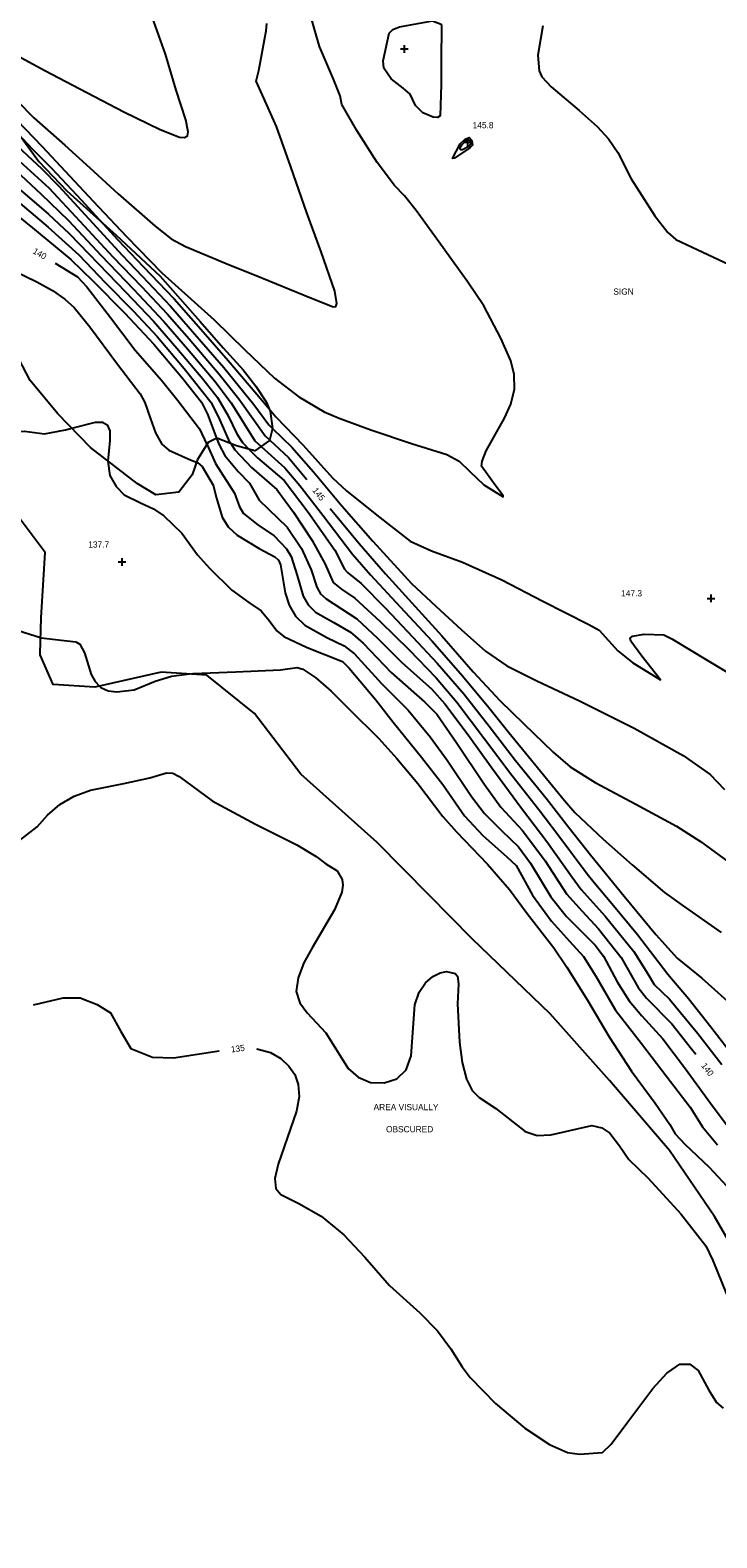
# Model space of a CAD drawing. Extents: x 1467615 to 2003689, y 770235 to 1108726.
# Drawn here: x 2001995.6 to 2002215.8, y 771461.7 to 771945.8 of the extents above; entities that cross this region are included whole.
import ezdxf

# ---------------------------------------------------------------- set-up
doc = ezdxf.new("R2010")
doc.units = 0
for name, color, linetype in [('RD_DTM_Major1', 7, 'Continuous'), ('RD_DTM_Major1_Lbl', 7, 'Continuous'), ('RD_DTM_Major2', 7, 'Continuous'), ('RD_DTM_Minor1', 7, 'Continuous'), ('RD_DTM_Minor2', 7, 'Continuous'), ('RD_DTM_Obscure', 7, 'Continuous'), ('RD_DTM_Spot_Elev', 7, 'Continuous'), ('RD_TX_Misc1', 7, 'Continuous')]:
    doc.layers.add(name, color=color, linetype=linetype)

msp = doc.modelspace()

# ---------------------------------------------------------------- linework, layer by layer
at = {"layer": 'RD_DTM_Major1'}
for points in [[(2001987.63, 771939.65), (2002000.25, 771932.86), (2002011.44, 771927), (2002025.57, 771919.59), (2002037.24, 771913.92), (2002043.47, 771911.47), (2002045.02, 771911.3), (2002046, 771911.81), (2002046.28, 771913.14), (2002045.48, 771917.02), (2002042.37, 771926.56), (2002039.02, 771938.06), (2002035.2, 771948.56), (2002032.37, 771954.82), (2002028.66, 771961.92), (2002018.86, 771977.98), (2002009.54, 771992.14), (2002002.91, 772002.64), (2002000.53, 772008.23), (2001997.44, 772015.16), (2001991.47, 772026.97)], [(2002052.27, 771812.76), (2002052.35, 771812.6), (2002055, 771806.7), (2002061.13, 771797.12), (2002062.67, 771792.7), (2002064.03, 771790.59), (2002068.59, 771786.95), (2002073.85, 771783.45), (2002077.82, 771779.28), (2002079.25, 771776.77), (2002081.18, 771770.69), (2002083.08, 771764.09), (2002084.71, 771761.24), (2002087.05, 771758.97), (2002092.93, 771755.59), (2002098.33, 771752.49), (2002102.34, 771749.03), (2002111.38, 771739.59), (2002122.17, 771729.99), (2002125.98, 771726.16), (2002132.17, 771717.15), (2002141.26, 771703.56), (2002146.5, 771696.28), (2002153.46, 771688.82), (2002160.75, 771679.09), (2002167.57, 771668.45), (2002172.59, 771662.9), (2002177.88, 771657.26), (2002185.11, 771648.1), (2002190.54, 771638.48), (2002193.3, 771634.99), (2002201.44, 771626.73), (2002207.73, 771618.76), (2002209.1, 771616.98)], [(2002072.39, 771814.18), (2002078.39, 771808.62), (2002084.3, 771801.57)], [(2002091.8, 771792.21), (2002092.85, 771790.88), (2002101.11, 771780.94), (2002109.59, 771771.26), (2002120.18, 771759.52), (2002127.61, 771751.34), (2002137.66, 771739.79), (2002146.2, 771730.53), (2002153.88, 771723.11), (2002163.29, 771714.03), (2002168.75, 771709.3), (2002176.75, 771704.23), (2002189.88, 771697.26), (2002202.93, 771690.26), (2002210.61, 771685.32), (2002221.36, 771677.43)]]:
    msp.add_lwpolyline(points, dxfattribs=at)
at = {"layer": 'RD_DTM_Major2'}
for points in [[(2001948, 771939.08), (2001949.15, 771940.23), (2001951.19, 771942.25), (2001953.27, 771942.93), (2001954.61, 771942.37), (2001959.21, 771938.37), (2001967.2, 771930.09), (2001975.97, 771920.6), (2001985.39, 771910.23), (2001992.1, 771903.75), (2002001.59, 771895.12), (2002011.54, 771884.51), (2002022.08, 771873.06), (2002031.29, 771863.48), (2002039.51, 771854.69), (2002046.51, 771846.68), (2002056.22, 771835.3), (2002062.52, 771827.39), (2002070.91, 771815.55), (2002072.39, 771814.18)], [(2002003.63, 771870.96), (2002010.79, 771866.54), (2002013.69, 771863.41), (2002021.3, 771853.51), (2002029.28, 771843.06), (2002037.73, 771833.39), (2002042.89, 771826.87), (2002049.86, 771817.76), (2002052.27, 771812.76)], [(2001996.66, 771632.91), (2002006.19, 771635.13), (2002011.6, 771635.13), (2002017.01, 771632.96), (2002021.34, 771630.26), (2002024.59, 771624.31), (2002027.83, 771618.89), (2002034.77, 771616.05), (2002041.52, 771615.86), (2002056.14, 771618.06), (2002056.22, 771618.07)], [(2002068.24, 771618.69), (2002068.25, 771618.69), (2002072.61, 771617.51), (2002076, 771615.6), (2002078.58, 771613.19), (2002080.47, 771610.45), (2002081.58, 771607.26), (2002081.8, 771603.42), (2002081.02, 771598.75), (2002077.05, 771587.29), (2002075.08, 771581.7), (2002074.02, 771577.09), (2002074.38, 771573.95), (2002076, 771571.93), (2002081.74, 771569.07), (2002088.89, 771564.97), (2002096.23, 771559.05), (2002102.89, 771551.85), (2002110.84, 771542.74), (2002120.53, 771534.02), (2002126.26, 771528.21), (2002130.53, 771522.47), (2002134.1, 771516.64), (2002136.74, 771513.17), (2002144.85, 771504.87), (2002154.26, 771496.93), (2002162.11, 771491.69), (2002167.88, 771489.16), (2002171.77, 771488.62), (2002179.14, 771489.14), (2002181.91, 771491.81), (2002186.94, 771498.6), (2002195.26, 771509.69), (2002199.79, 771514.6), (2002203.91, 771517.49), (2002207.22, 771517.55), (2002209.79, 771515.47), (2002213.3, 771509.13), (2002215.68, 771505.2), (2002217.9, 771503.32)]]:
    msp.add_lwpolyline(points, dxfattribs=at)
at = {"layer": 'RD_DTM_Minor1'}
for points in [[(2001991.33, 771916.85), (2001999.36, 771908.45), (2002006.76, 771900.51), (2002015.74, 771890.89), (2002026.47, 771879.51), (2002037.84, 771867.91), (2002047.25, 771859.38), (2002054.58, 771852.83), (2002064.38, 771843.19), (2002073.97, 771834.02), (2002081.79, 771828.04), (2002089.82, 771823.26), (2002094.72, 771821.22), (2002104.82, 771817.44), (2002117.92, 771813.13), (2002129.2, 771809.54), (2002133.15, 771807.44), (2002136.46, 771804.16), (2002141.11, 771799.85), (2002147.26, 771795.96), (2002147.26, 771796.31), (2002144.2, 771800.48), (2002140.37, 771805.78), (2002140.56, 771807.37), (2002141.86, 771810.77), (2002147.74, 771821.19), (2002149.73, 771825.76), (2002150.87, 771830.5), (2002150.77, 771835.19), (2002149.71, 771839.63), (2002146.55, 771846.88), (2002141.09, 771857.26), (2002135.93, 771864.83), (2002128.04, 771875.86), (2002119.38, 771887.92), (2002115.62, 771892.56), (2002112.38, 771895.88), (2002106.89, 771903.27), (2002100.31, 771913.62), (2002095.57, 771921.95), (2002094.98, 771924.69), (2002092.91, 771930.02), (2002088.4, 771940.55), (2002085.33, 771950.93)], [(2001986.19, 771928.45), (2001996.74, 771917.68), (2002006.64, 771908.84), (2002014.69, 771901.56), (2002023.81, 771893.26), (2002035.63, 771882.82), (2002040.84, 771878.74), (2002045.38, 771876.3), (2002058.46, 771870.87), (2002069.84, 771866.23), (2002083.45, 771860.7), (2002092.72, 771856.92), (2002093.58, 771857.1), (2002093.95, 771857.98), (2002093.26, 771862.03), (2002088.87, 771874.6), (2002084.31, 771887.15), (2002079.21, 771901.89), (2002074.57, 771914.87), (2002070.07, 771924.88), (2002068.08, 771929.46), (2002068.87, 771932.81), (2002071.28, 771945.62), (2002071.48, 771947.95)], [(2002127.36, 771928.38), (2002127.06, 771918.32), (2002126.24, 771917.78), (2002124.88, 771917.8), (2002121.51, 771919.21), (2002119.15, 771921.59), (2002117.41, 771925.28), (2002115.23, 771927.14), (2002111.39, 771930.11), (2002109.03, 771933.58), (2002108.78, 771935.95), (2002110.77, 771944.77), (2002111.88, 771946.02), (2002113.99, 771946.82), (2002124.62, 771948.74), (2002127.44, 771947.76), (2002127.54, 771946.98), (2002127.43, 771936.19), (2002127.36, 771928.38)], [(2002160, 771947.13), (2002158.39, 771937.77), (2002158.79, 771932.77), (2002159.73, 771930.77), (2002162.69, 771927.6), (2002171.63, 771919.98), (2002177.46, 771914.82), (2002181.12, 771910.85), (2002184.03, 771906.49), (2002188.33, 771898.1), (2002195.96, 771886.2), (2002200.11, 771880.79), (2002202.66, 771878.62), (2002211.29, 771874.49), (2002221.44, 771869.85)], [(2002135.13, 771910.8), (2002136.35, 771911.33), (2002137.27, 771910.39), (2002137.42, 771908.91), (2002136.63, 771908.03), (2002131.64, 771904.68), (2002131, 771904.54), (2002133.53, 771909.33), (2002135.13, 771910.8)], [(2001992.96, 771911.1), (2001996.44, 771907.51), (2002002.39, 771901.53), (2002012.03, 771891.24), (2002018.91, 771883.75)], [(2002135.45, 771910.31), (2002136.22, 771910.65), (2002136.72, 771910.13), (2002136.82, 771909.11), (2002136.25, 771908.47), (2002134.68, 771907.53), (2002134.2, 771907.33), (2002133.69, 771907.33), (2002133.51, 771907.53), (2002133.51, 771907.85), (2002133.62, 771908.3), (2002134, 771908.97), (2002135.45, 771910.31)], [(2002072.2, 771824.21), (2002074.35, 771821.66), (2002083.12, 771812.55), (2002092.53, 771802.06), (2002097, 771797.9), (2002106.72, 771790.09), (2002117.46, 771781.76), (2002124.3, 771778.62), (2002134.2, 771774.95), (2002146.9, 771769.29), (2002160, 771762.47), (2002174.75, 771754.99), (2002178.04, 771753.14), (2002184.08, 771746.52), (2002188.91, 771742.62), (2002197.79, 771737.25), (2002191.8, 771744.76), (2002188.21, 771749.6), (2002188.06, 771750.57), (2002188.74, 771751.25), (2002192.5, 771751.85), (2002198.87, 771751.7), (2002201.38, 771750.35), (2002212.71, 771743.48), (2002219.68, 771739.38)], [(2001985.21, 771796.1), (2001987.41, 771802.89), (2001991.47, 771815.93), (2001992.42, 771816.89), (2001993.7, 771817.07), (2002000.16, 771816.2), (2002006.87, 771817.45), (2002008.89, 771817.98)], [(2002055.38, 771814.82), (2002056.23, 771812.6), (2002058.02, 771809.23), (2002062.25, 771804.04), (2002065.87, 771800.34), (2002067.63, 771797.32), (2002068.99, 771794.84), (2002078.03, 771786.26), (2002082.63, 771779.35), (2002085.68, 771772.5), (2002087.53, 771766.99), (2002088.74, 771764.86), (2002090.48, 771763.18), (2002100.37, 771756.81), (2002107.01, 771750.53), (2002114.7, 771742.9), (2002124.38, 771734.17), (2002128.58, 771729.54), (2002136.01, 771719.53), (2002143.62, 771708.98), (2002153.18, 771696.01), (2002161.32, 771685.32), (2002169.42, 771673.85), (2002172.31, 771669.94), (2002180, 771661.35), (2002189.15, 771649.94), (2002193.68, 771642.86), (2002195.75, 771639.43), (2002200.64, 771634.65), (2002209.68, 771623.63), (2002217.4, 771613.67)], [(2002073.32, 771817.93), (2002079.49, 771811.93), (2002086.47, 771803.97), (2002095.54, 771793.04), (2002105.47, 771781.7), (2002117.85, 771768.15), (2002125.68, 771760.82), (2002133.78, 771753.41), (2002141.59, 771746.41), (2002148.43, 771741.68), (2002158.11, 771736.85), (2002171.81, 771730.51), (2002189.32, 771721.72), (2002205.03, 771712.96), (2002213.71, 771706.82), (2002218.27, 771701.98)], [(2002060.02, 771812.98), (2002061.26, 771811.01), (2002066.59, 771805.41), (2002074.71, 771798.28), (2002080.02, 771791.03), (2002086.01, 771781.94), (2002090.18, 771774.31), (2002092.77, 771768.49), (2002095.43, 771766.35), (2002099.7, 771763.42), (2002107.86, 771755.95), (2002117.12, 771746.82), (2002125.79, 771737.81), (2002132.46, 771730.06), (2002141.34, 771718.25), (2002150.03, 771706.57), (2002158.76, 771695.54), (2002165.1, 771687.17), (2002174.21, 771674.88), (2002176.46, 771672.18), (2002182.11, 771665.45), (2002190.43, 771655.41), (2002200.1, 771642.76), (2002206.74, 771634.87), (2002213.85, 771625.76), (2002225.17, 771611.29)], [(2002065.85, 771811.17), (2002068.47, 771808.49), (2002077.02, 771801.15), (2002084.74, 771791.06), (2002093.31, 771778.79), (2002096.44, 771772.74), (2002097.31, 771771.63), (2002101.76, 771768.16), (2002109.53, 771760.26), (2002118.33, 771750.9), (2002126.14, 771742.57), (2002134.71, 771732.7), (2002142.83, 771722.29), (2002151.27, 771711.32), (2002161.08, 771699.26), (2002168.43, 771689.69), (2002175.27, 771681.04), (2002186.14, 771667.7), (2002196.27, 771655.43), (2002203.13, 771647.89), (2002211.01, 771641.41), (2002222.24, 771631.38)], [(2002069.66, 771812.12), (2002077.29, 771805.31), (2002082.02, 771799.61), (2002089.39, 771790.07), (2002099.01, 771777.59), (2002104.78, 771770.91), (2002114.2, 771760.66), (2002124.47, 771749.61), (2002133.61, 771739.25), (2002142.28, 771728.91), (2002149.1, 771720.28), (2002156.35, 771711.4), (2002167, 771698.44), (2002170.23, 771694.6), (2002179.33, 771686.09), (2002188.71, 771677.86), (2002199.06, 771668.98), (2002204.74, 771664.86), (2002217.25, 771656.05)], [(2002020.49, 771807.46), (2002021.15, 771802.83), (2002023.11, 771799.25), (2002025.71, 771796.64), (2002030.92, 771794.04), (2002035.15, 771792.09), (2002038.4, 771789.81), (2002044.26, 771784.27), (2002049.23, 771777.38), (2002053.04, 771773.09), (2002060.25, 771766.03), (2002065.71, 771762.05), (2002069.66, 771759.31), (2002072.27, 771756.29), (2002074.64, 771752.94), (2002076.9, 771751.16), (2002084.39, 771747.6), (2002095.71, 771743.07), (2002097.92, 771740.9), (2002106.46, 771730.78), (2002112.05, 771723.62), (2002121.09, 771712.43), (2002127.93, 771703.64), (2002134.93, 771693.55), (2002140.79, 771687.19), (2002148.49, 771680.34), (2002151.43, 771677.56), (2002156.7, 771668.03), (2002162.76, 771659.73), (2002168.56, 771653.35), (2002173.04, 771648.39), (2002177.02, 771642.1), (2002183.3, 771631.12), (2002187.12, 771626.21), (2002191.63, 771620.44), (2002199.59, 771610.07), (2002207.23, 771600), (2002211.18, 771593.69), (2002216.09, 771587.89)], [(2002048.93, 771807.07), (2002049.35, 771806.92), (2002050.74, 771805.74), (2002054.31, 771799.71), (2002055.33, 771795.48), (2002057.12, 771789.39), (2002059.07, 771786.34), (2002062.01, 771783.61), (2002069.06, 771779.36), (2002074.04, 771776.71), (2002075.22, 771775.62), (2002075.87, 771774.18), (2002077.39, 771765.1), (2002078.64, 771761.18), (2002080.68, 771757.61), (2002083.62, 771754.75), (2002090.71, 771750.84), (2002096.29, 771748.16), (2002099.58, 771745.58), (2002108.24, 771736.04), (2002116.85, 771727.44), (2002123.82, 771718.9), (2002129.35, 771711.37), (2002137.18, 771699.7), (2002141.28, 771694.24), (2002146.81, 771688.76), (2002152.23, 771683.61), (2002156.09, 771678.38), (2002162.53, 771667.59), (2002167.65, 771661.21), (2002176.85, 771651.97), (2002179.44, 771648.44), (2002183.84, 771640.24), (2002187.7, 771634.15), (2002191.74, 771629.34), (2002198.54, 771621.9), (2002205.79, 771612.32), (2002213.78, 771601.29), (2002220.38, 771592.36)], [(2001998.92, 771750.75), (2001999.14, 771750.68), (2002003.72, 771750.16), (2002010.2, 771749.41), (2002011.48, 771748.63), (2002012.97, 771745.88), (2002015.15, 771738.96), (2002016.45, 771736.62), (2002017.84, 771735.22)], [(2002046.62, 771739.09), (2002047.84, 771739.25), (2002061.5, 771739.8), (2002075.85, 771740.43), (2002081.19, 771741.15), (2002083.05, 771740.59), (2002087.17, 771737.88), (2002092.14, 771733.62), (2002098.08, 771727.53), (2002107.41, 771718.34), (2002113.21, 771711.95), (2002119.9, 771703.92), (2002127.98, 771693.31), (2002132.3, 771688.43), (2002142.27, 771678.03), (2002149.28, 771669.89), (2002154.97, 771662.17), (2002163.49, 771651.16), (2002167.73, 771644.94), (2002174.33, 771634.32), (2002181.26, 771622.57), (2002188.48, 771611.56), (2002196.05, 771601.31), (2002200.79, 771594.44), (2002202.47, 771591.4), (2002205.51, 771588.17), (2002213.32, 771580.75), (2002221.77, 771571.62)]]:
    msp.add_lwpolyline(points, dxfattribs=at)
at = {"layer": 'RD_DTM_Minor2'}
for points in [[(2001941.12, 771946.46), (2001945.39, 771950.46), (2001948.4, 771953.32), (2001948.95, 771953.32), (2001951.64, 771951.12), (2001958.92, 771943.57), (2001969.89, 771931.78), (2001979.91, 771920.78), (2001990.06, 771909.78), (2001999.21, 771901.4), (2002004.78, 771895.72), (2002014.35, 771885.16), (2002025.03, 771873.51), (2002031.44, 771866.82), (2002040.59, 771857.12), (2002049.82, 771846.61), (2002057.64, 771837.53), (2002067.31, 771825.56), (2002072.13, 771819.09), (2002073.32, 771817.93)], [(2001954.56, 771931.51), (2001956.01, 771932.33), (2001957.58, 771932.54), (2001959.32, 771932.01), (2001963.84, 771928.6), (2001973.53, 771918.71), (2001983.55, 771907.72), (2001991.02, 771900.65), (2001998.94, 771893.22), (2002007.83, 771884.67), (2002018.31, 771873.43), (2002028.74, 771862.61), (2002038.44, 771852.26), (2002045.98, 771843.51), (2002054.81, 771833.08), (2002060, 771826.18), (2002067.65, 771813.91), (2002069.66, 771812.12)], [(2001961.62, 771922.64), (2001962.22, 771922.55), (2001966.22, 771920.52), (2001970.81, 771916.77), (2001979.03, 771908.14), (2001985.86, 771901.19), (2001992.33, 771894.48), (2002001.39, 771886.75), (2002008.1, 771880.5), (2002017.43, 771870.72), (2002026.21, 771861.67), (2002035.14, 771852.35), (2002042.62, 771843.69), (2002050.92, 771833.87), (2002055.6, 771827.9), (2002059.02, 771822), (2002061.88, 771816.16), (2002063.67, 771813.39), (2002065.85, 771811.17)], [(2001970.35, 771910.63), (2001973.1, 771909.06), (2001977.16, 771905.64), (2001984.9, 771897.04), (2001989.53, 771892.46), (2002001.29, 771882.57), (2002011.14, 771873.61), (2002019.66, 771864.79), (2002028.75, 771855.57), (2002036.3, 771847.4), (2002044.91, 771837.17), (2002053.58, 771826.29), (2002056.25, 771820.82), (2002059.23, 771814.25), (2002060.02, 771812.98)], [(2001978.53, 771897.86), (2001987.34, 771889.59), (2001996.29, 771882.32), (2002008.63, 771872.18), (2002015.66, 771865.28), (2002025.89, 771854.93), (2002035.23, 771844.96), (2002044.38, 771834.01), (2002050.57, 771826.4), (2002052.44, 771822.55), (2002055.38, 771814.82)], [(2002018.91, 771883.75), (2002023.73, 771878.5), (2002031.8, 771869.95), (2002041.72, 771859.48), (2002050.35, 771849.8), (2002059.05, 771839.76), (2002070.07, 771826.75), (2002072.2, 771824.21)], [(2001979.58, 771873.57), (2001986.52, 771870.41), (2001997.69, 771865.01), (2002002.75, 771862.15), (2002006.65, 771859.42), (2002009.64, 771856.7), (2002014.65, 771850.49), (2002023.54, 771838.57), (2002030.87, 771829.04), (2002032.3, 771826.28), (2002034.17, 771821.05), (2002035.8, 771816.5), (2002037.75, 771812.92), (2002040.03, 771810.96), (2002047.19, 771807.68), (2002048.93, 771807.07)], [(2002008.89, 771817.98), (2002016.53, 771819.96), (2002018.74, 771819.97), (2002020.28, 771819.12), (2002021.07, 771817.17), (2002021.1, 771814), (2002020.49, 771807.46)], [(2001990.04, 771753.59), (2001998.92, 771750.75)], [(2002017.84, 771735.22), (2002018.26, 771734.79), (2002020.62, 771733.71), (2002023.34, 771733.32), (2002028.89, 771734.03), (2002035.68, 771736.8), (2002040.89, 771738.37), (2002046.62, 771739.09)], [(2001991.21, 771684.91), (2001997.79, 771689.98), (2002001.07, 771693.72), (2002005.04, 771697.14), (2002009.68, 771699.91), (2002014.9, 771701.8), (2002025.59, 771703.89), (2002033.96, 771705.73), (2002039.27, 771707.31), (2002041.32, 771707.23), (2002043.32, 771706.21), (2002053.92, 771698.41), (2002067.84, 771690.89), (2002081.06, 771684.23), (2002087.29, 771680.47), (2002090.45, 771678.15), (2002094, 771675.93), (2002095.61, 771673.14), (2002095.85, 771671.25), (2002095.56, 771669.01), (2002093.2, 771663.39), (2002085.97, 771651.2), (2002083.36, 771646.31), (2002081.48, 771641.52), (2002080.92, 771637.18), (2002082.04, 771633.53), (2002084.42, 771630.34), (2002090.38, 771623.89), (2002097.62, 771612.42), (2002100.74, 771609.59), (2002104.74, 771607.98), (2002109.12, 771607.77), (2002113.18, 771609.07), (2002116.21, 771611.97), (2002117.77, 771616.46), (2002118.97, 771632.84), (2002120.32, 771636.95), (2002122.35, 771639.95), (2002124.7, 771641.97), (2002127.04, 771643.13), (2002129.06, 771643.56), (2002131.9, 771642.89), (2002132.65, 771642.11), (2002132.91, 771639.64), (2002132.68, 771633.15), (2002133.29, 771620.89), (2002134.16, 771614.39), (2002135.48, 771608.97), (2002137.31, 771605.36), (2002139.57, 771603.1), (2002144.9, 771599.63), (2002154.33, 771592.15), (2002158.22, 771590.91), (2002162.61, 771591.14), (2002175.71, 771594.08), (2002178.97, 771593.36), (2002181.49, 771591.68), (2002184.62, 771587.64), (2002187.55, 771583.26), (2002193.75, 771577.21), (2002204.23, 771565.72), (2002212.31, 771555.46), (2002214.52, 771550.81), (2002218.89, 771539.98)]]:
    msp.add_lwpolyline(points, dxfattribs=at)
at = {"layer": 'RD_DTM_Obscure'}
for points in [[(2001991.54, 771913.07), (2001998.37, 771903.61), (2002007.34, 771894.18), (2002023.12, 771879.95), (2002037.24, 771866.82), (2002050.08, 771852.24), (2002057.48, 771843.8), (2002063.92, 771836.7), (2002067.98, 771831.53), (2002071.27, 771826.42), (2002072.5, 771823.51), (2002073.33, 771817.91), (2002072.34, 771814), (2002067.62, 771810.68), (2002061.72, 771812.3), (2002055.41, 771814.83), (2002052.67, 771813.39), (2002049.23, 771807.93), (2002047.49, 771803.01), (2002043.27, 771797.41), (2002035.82, 771796.63), (2002029.88, 771800.2), (2002014.93, 771811.76), (2002004.4, 771822.59), (2001995.61, 771833.29), (2001988.16, 771847.48)], [(2002284.29, 771444.08), (2002268.94, 771463.71), (2002254.96, 771485.59), (2002245.77, 771506.11), (2002234.93, 771528.13), (2002225.41, 771546.91), (2002215.05, 771564.96), (2002200.63, 771586.07), (2002181.41, 771608.53), (2002162.32, 771630), (2002137.35, 771654.07), (2002123.56, 771668.07), (2002106.88, 771685.02), (2002082.37, 771706.87), (2002067.47, 771726.4), (2002052.2, 771738.73), (2002037.61, 771739.67), (2002016.32, 771734.87), (2002002.9, 771735.72), (2001998.75, 771745.23), (2001998.78, 771745.62), (2001999.09, 771757.12), (2002000.34, 771778.13), (2001990.43, 771791.4)]]:
    msp.add_lwpolyline(points, dxfattribs=at)
at = {"layer": 'RD_DTM_Spot_Elev'}
for p, q in [((2002115.6, 771938.5), (2002115.6, 771941)), ((2002114.35, 771939.75), (2002116.85, 771939.75)), ((2002134.74, 771909.8), (2002137.24, 771909.8)), ((2002135.99, 771908.55), (2002135.99, 771911.05)), ((2002025.05, 771773.79), (2002025.05, 771776.29)), ((2002023.8, 771775.04), (2002026.3, 771775.04)), ((2002212.72, 771763.37), (2002215.22, 771763.37)), ((2002213.97, 771762.12), (2002213.97, 771764.62))]:
    msp.add_line(p, q, dxfattribs=at)

# ---------------------------------------------------------------- texts
at = {"layer": 'RD_DTM_Major1_Lbl'}
for s, rotation, p in [('140', 329.9983, (2001996.2, 771874.28)), ('145', 308.3527, (2002085.98, 771797.96)), ('135', 7.1778, (2002060.08, 771617.55)), ('140', 307.6155, (2002210.69, 771613.28))]:
    msp.add_text(s, height=2, rotation=rotation, dxfattribs=at).set_placement(p)
at = {"layer": 'RD_DTM_Spot_Elev'}
for s, p in [('145.8', (2002137.5, 771914.28)), ('137.7', (2002014.2, 771779.68)), ('147.3', (2002185.14, 771763.99))]:
    msp.add_text(s, height=2, dxfattribs=at).set_placement(p)
at = {"layer": 'RD_TX_Misc1'}
for s, p in [('SIGN', (2002182.64, 771860.85)), ('AREA VISUALLY', (2002105.72, 771599.04)), ('OBSCURED', (2002109.71, 771591.93))]:
    msp.add_text(s, height=2, dxfattribs=at).set_placement(p)

doc.saveas('drawing.dxf')
